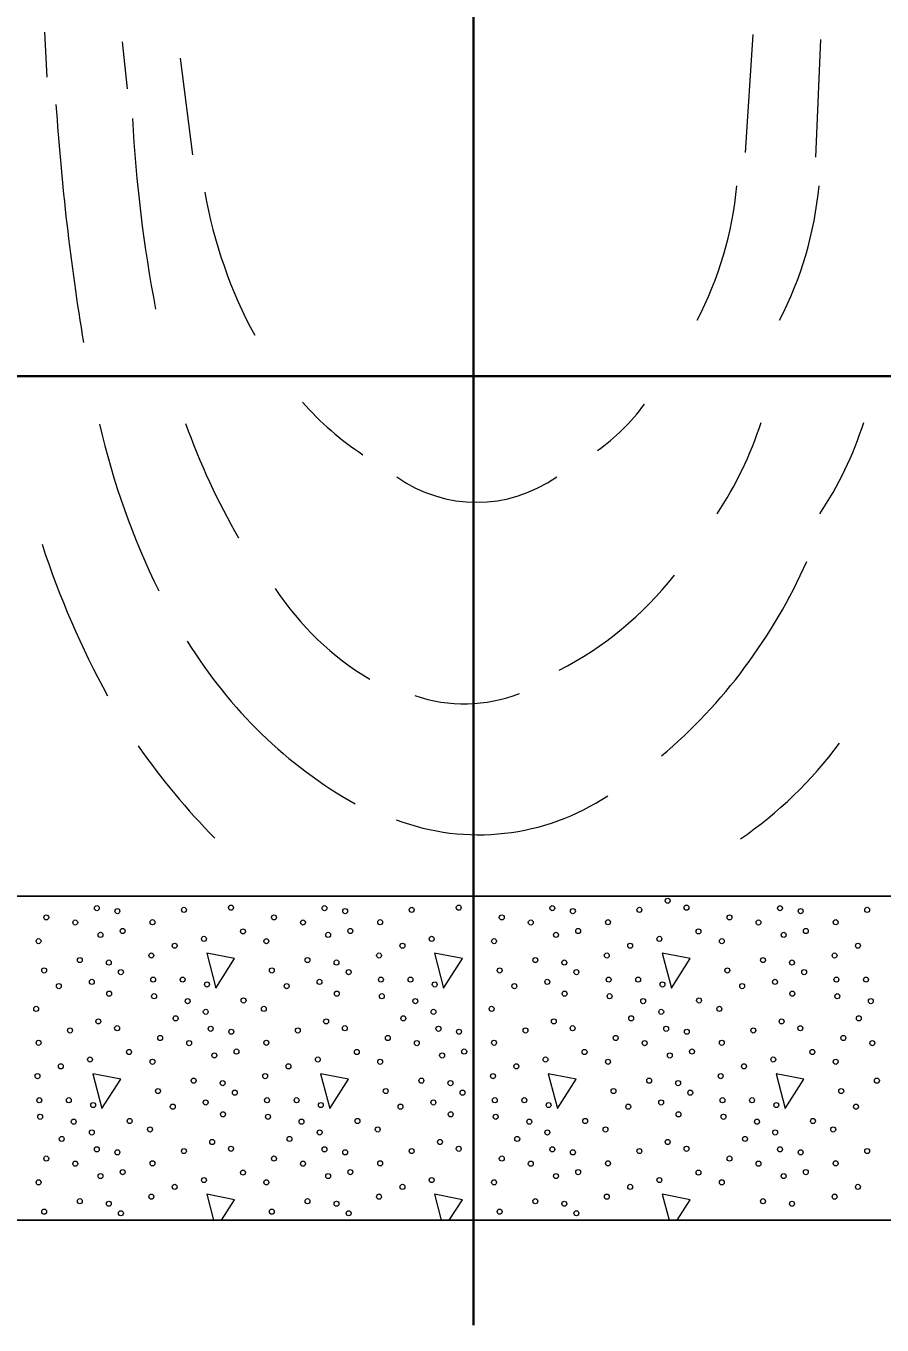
# Model space of a CAD drawing. Extents: x -410.5 to -376.5, y 1617.6 to 1661.6.
# Drawn here: x -404.359 to -401.85, y 1643.107 to 1646.914 of the extents above; entities that cross this region are included whole.
import ezdxf

# ---------------------------------------------------------------- set-up
doc = ezdxf.new("R2010")
doc.units = 0
doc.header["$LTSCALE"] = 0.062
doc.layers.add('1', color=7, linetype='Continuous', lineweight=13)

msp = doc.modelspace()

# ---------------------------------------------------------------- linework, layer by layer
at = {"layer": '1', "lineweight": 35}
for p, q in [((-403.04708, 1649.36083), (-403.04708, 1646.83792)), ((-403.04708, 1646.83792), (-403.04708, 1643.10742)), ((-405.94517, 1645.88792), (-402.19475, 1645.88792)), ((-402.19475, 1645.88792), (-400.1585, 1645.88792))]:
    msp.add_line(p, q, dxfattribs=at)
at = {"layer": '1'}
for p, q in [((-404.29683, 1646.76433), (-404.30417, 1646.8955)), ((-402.25008, 1646.54333), (-402.228, 1646.88858)), ((-404.06125, 1646.72975), (-404.07592, 1646.86792)), ((-402.04392, 1646.52958), (-402.02917, 1646.87475)), ((-403.86983, 1646.53642), (-403.90658, 1646.81958)), ((-403.82942, 1643.49058), (-403.80933, 1643.41433)), ((-403.74758, 1643.47458), (-403.82942, 1643.49058)), ((-403.78583, 1643.41433), (-403.74758, 1643.47458)), ((-403.162, 1643.49058), (-403.14183, 1643.41433)), ((-403.08008, 1643.47458), (-403.162, 1643.49058)), ((-403.11842, 1643.41433), (-403.08008, 1643.47458)), ((-402.4945, 1643.49058), (-402.47433, 1643.41433)), ((-402.4125, 1643.47458), (-402.4945, 1643.49058)), ((-402.45092, 1643.41433), (-402.4125, 1643.47458))]:
    msp.add_line(p, q, dxfattribs=at)
at = {"layer": '1', "lineweight": 25}
msp.add_lwpolyline([(-405.35992, 1643.41425), (-400.73433, 1643.41425), (-400.73433, 1648.3615), (-405.35992, 1648.3615), (-405.35992, 1647.537), (-405.35992, 1644.23892)], close=True, dxfattribs=at)
msp.add_lwpolyline([(-404.46308, 1644.36383), (-404.46308, 1644.36375), (-401.63108, 1644.36375), (-401.63108, 1647.41208), (-404.46308, 1647.41208)], dxfattribs=at)
at = {"layer": '1'}
for points in [[(-403.82942, 1644.19725), (-403.80258, 1644.09483), (-403.74758, 1644.18125)], [(-403.162, 1644.19725), (-403.135, 1644.09483), (-403.08008, 1644.18125)], [(-402.4945, 1644.19725), (-402.4675, 1644.09483), (-402.4125, 1644.18125)], [(-404.16325, 1643.84383), (-404.13625, 1643.7415), (-404.08133, 1643.828)], [(-403.49575, 1643.84383), (-403.46875, 1643.7415), (-403.41375, 1643.828)], [(-402.82825, 1643.84383), (-402.80125, 1643.7415), (-402.74633, 1643.828)], [(-402.16067, 1643.84383), (-402.13375, 1643.7415), (-402.07883, 1643.828)]]:
    msp.add_lwpolyline(points, close=True, dxfattribs=at)
for centre, major_axis, start_param, end_param in [((-397.73322, 1647.17548), (0, 6.93927), 1.6417558, 1.7429545), ((-400.45667, 1646.84577), (0, 3.80615), 1.6240711, 1.7722097), ((-402.61241, 1646.66683), (0, 1.3162), 1.7540631, 2.0950757), ((-403.22475, 1646.54358), (0, 1.0097), 4.2038228, 4.6151372), ((-402.98391, 1646.54358), (0, 1.0097), 4.2038228, 4.6151372), ((-402.94354, 1646.39958), (0, 0.86926), 2.313331, 2.5934701), ((-403.02648, 1646.20683), (0, -0.64792), 0.5933366, 0.902458), ((-402.19732, 1646.24357), (0, 2.11924), 1.807421, 2.0540686), ((-402.11874, 1646.4604), (0, 2.00673), 1.9329933, 2.1191168), ((-403.1497, 1646.09401), (0, -1.05748), 0.956132, 1.2413112), ((-402.84865, 1646.09401), (0, -1.05748), 0.956132, 1.2413112), ((-403.03819, 1645.96926), (0, 0.45106), 2.5592866, 3.7252404), ((-402.05358, 1646.22294), (0, 2.5303), 1.9040509, 2.0974279), ((-403.43375, 1646.02348), (0, 1.59469), 3.8129068, 4.2728028), ((-403.24451, 1646.0042), (0, 1.08712), 3.5932753, 4.0130928), ((-402.9365, 1645.78256), (0, 0.89734), 2.1851618, 2.6301737), ((-402.7681, 1645.88076), (0, 1.4116), 2.1469427, 2.6531153), ((-403.07489, 1645.42201), (0, 0.49443), 2.8271845, 3.4965184), ((-402.36749, 1646.11578), (0, 2.19547), 2.2110852, 2.3753032), ((-402.92287, 1645.60411), (0, 1.27865), 3.7173972, 4.0442726), ((-403.03259, 1645.30506), (0, -0.76114), 5.9407631, 6.8381474)]:
    msp.add_ellipse(centre, major_axis=major_axis, ratio=0.944543, start_param=start_param, end_param=end_param, dxfattribs=at)
for centre, major_axis in [((-404.15145, 1644.32888), (0, 0.00756)), ((-403.89613, 1644.32382), (0, -0.00756)), ((-403.75823, 1644.33047), (0, -0.00756)), ((-403.48394, 1644.32888), (0, 0.00756)), ((-403.22862, 1644.32382), (0, -0.00756)), ((-403.09072, 1644.33047), (0, -0.00756)), ((-402.81643, 1644.32888), (0, 0.00756)), ((-402.56111, 1644.32382), (0, -0.00756)), ((-402.47817, 1644.35049), (0, -0.00756)), ((-402.42322, 1644.33047), (0, -0.00756)), ((-402.14893, 1644.32888), (0, 0.00756)), ((-401.8936, 1644.32382), (0, -0.00756)), ((-404.29958, 1644.30185), (0, 0.00756)), ((-404.21459, 1644.28689), (0, 0.00756)), ((-404.0911, 1644.32022), (0, -0.00756)), ((-403.98836, 1644.28777), (0, -0.00756)), ((-403.63207, 1644.30185), (0, 0.00756)), ((-403.54708, 1644.28689), (0, 0.00756)), ((-403.42359, 1644.32022), (0, -0.00756)), ((-403.32085, 1644.28777), (0, -0.00756)), ((-402.96456, 1644.30185), (0, 0.00756)), ((-402.87957, 1644.28689), (0, 0.00756)), ((-402.75608, 1644.32022), (0, -0.00756)), ((-402.65334, 1644.28777), (0, -0.00756)), ((-402.29706, 1644.30185), (0, 0.00756)), ((-402.21206, 1644.28689), (0, 0.00756)), ((-402.08857, 1644.32022), (0, -0.00756)), ((-401.98583, 1644.28777), (0, -0.00756)), ((-404.14071, 1644.25061), (0, -0.00756)), ((-404.0758, 1644.2621), (0, -0.00756)), ((-403.72313, 1644.2608), (0, 0.00756)), ((-403.47321, 1644.25061), (0, -0.00756)), ((-403.40829, 1644.2621), (0, -0.00756)), ((-402.8057, 1644.25061), (0, -0.00756)), ((-402.74078, 1644.2621), (0, -0.00756)), ((-402.38812, 1644.2608), (0, 0.00756)), ((-402.13819, 1644.25061), (0, -0.00756)), ((-402.07327, 1644.2621), (0, -0.00756)), ((-404.32211, 1644.23218), (0, 0.00756)), ((-403.92322, 1644.21881), (0, -0.00756)), ((-403.83755, 1644.23883), (0, -0.00756)), ((-403.6546, 1644.23218), (0, 0.00756)), ((-403.25571, 1644.21881), (0, -0.00756)), ((-403.17005, 1644.23883), (0, -0.00756)), ((-402.98709, 1644.23218), (0, 0.00756)), ((-402.5882, 1644.21881), (0, -0.00756)), ((-402.50254, 1644.23883), (0, -0.00756)), ((-402.31958, 1644.23218), (0, 0.00756)), ((-401.92069, 1644.21881), (0, -0.00756)), ((-404.20135, 1644.17688), (0, -0.00756)), ((-403.99164, 1644.19019), (0, -0.00756)), ((-403.53384, 1644.17688), (0, -0.00756)), ((-403.32413, 1644.19019), (0, -0.00756)), ((-402.86633, 1644.17688), (0, -0.00756)), ((-402.65662, 1644.19019), (0, -0.00756)), ((-402.19882, 1644.17688), (0, -0.00756)), ((-401.98911, 1644.19019), (0, -0.00756)), ((-404.30587, 1644.14632), (0, -0.00756)), ((-404.1163, 1644.16952), (0, -0.00756)), ((-404.08086, 1644.14155), (0, -0.00756)), ((-403.63836, 1644.14632), (0, -0.00756)), ((-403.44879, 1644.16952), (0, -0.00756)), ((-403.41335, 1644.14155), (0, -0.00756)), ((-402.97085, 1644.14632), (0, -0.00756)), ((-402.78128, 1644.16952), (0, -0.00756)), ((-402.74584, 1644.14155), (0, -0.00756)), ((-402.30334, 1644.14632), (0, -0.00756)), ((-402.11377, 1644.16952), (0, -0.00756)), ((-402.07834, 1644.14155), (0, -0.00756)), ((-404.26259, 1644.1005), (0, -0.00756)), ((-404.16619, 1644.11292), (0, -0.00756)), ((-403.98624, 1644.11958), (0, -0.00756)), ((-403.89969, 1644.11958), (0, 0.00756)), ((-403.82854, 1644.10527), (0, -0.00756)), ((-403.59508, 1644.1005), (0, -0.00756)), ((-403.49868, 1644.11292), (0, -0.00756)), ((-403.31873, 1644.11958), (0, -0.00756)), ((-403.23218, 1644.11958), (0, 0.00756)), ((-403.16103, 1644.10527), (0, -0.00756)), ((-402.92757, 1644.1005), (0, -0.00756)), ((-402.83117, 1644.11292), (0, -0.00756)), ((-402.65123, 1644.11958), (0, -0.00756)), ((-402.56467, 1644.11958), (0, 0.00756)), ((-402.49353, 1644.10527), (0, -0.00756)), ((-402.26007, 1644.1005), (0, -0.00756)), ((-402.16367, 1644.11292), (0, -0.00756)), ((-401.98372, 1644.11958), (0, -0.00756)), ((-401.89716, 1644.11958), (0, 0.00756)), ((-404.11541, 1644.07824), (0, -0.00756)), ((-403.98357, 1644.07093), (0, -0.00756)), ((-403.88528, 1644.05662), (0, 0.00756)), ((-403.7213, 1644.05851), (0, -0.00756)), ((-403.4479, 1644.07824), (0, -0.00756)), ((-403.31606, 1644.07093), (0, -0.00756)), ((-403.21777, 1644.05662), (0, 0.00756)), ((-402.78039, 1644.07824), (0, -0.00756)), ((-402.64856, 1644.07093), (0, -0.00756)), ((-402.55026, 1644.05662), (0, 0.00756)), ((-402.38628, 1644.05851), (0, -0.00756)), ((-402.11288, 1644.07824), (0, -0.00756)), ((-401.98105, 1644.07093), (0, -0.00756)), ((-401.88276, 1644.05662), (0, 0.00756)), ((-404.32934, 1644.03371), (0, -0.00756)), ((-403.83216, 1644.02512), (0, 0.00756)), ((-403.66183, 1644.03371), (0, -0.00756)), ((-403.16465, 1644.02512), (0, 0.00756)), ((-402.99432, 1644.03371), (0, -0.00756)), ((-402.49714, 1644.02512), (0, 0.00756)), ((-402.32682, 1644.03371), (0, -0.00756)), ((-404.14694, 1643.99714), (0, -0.00756)), ((-403.92049, 1644.00604), (0, 0.00756)), ((-403.47944, 1643.99714), (0, -0.00756)), ((-403.25298, 1644.00604), (0, 0.00756)), ((-402.81193, 1643.99714), (0, -0.00756)), ((-402.58548, 1644.00604), (0, 0.00756)), ((-402.14442, 1643.99714), (0, -0.00756)), ((-401.91797, 1644.00604), (0, 0.00756)), ((-404.22988, 1643.97047), (0, -0.00756)), ((-404.09199, 1643.97712), (0, -0.00756)), ((-403.96583, 1643.9485), (0, 0.00756)), ((-403.8177, 1643.97553), (0, 0.00756)), ((-403.75734, 1643.96687), (0, -0.00756)), ((-403.56237, 1643.97047), (0, -0.00756)), ((-403.42448, 1643.97712), (0, -0.00756)), ((-403.29832, 1643.9485), (0, 0.00756)), ((-403.15019, 1643.97553), (0, 0.00756)), ((-403.08983, 1643.96687), (0, -0.00756)), ((-402.89487, 1643.97047), (0, -0.00756)), ((-402.75697, 1643.97712), (0, -0.00756)), ((-402.63081, 1643.9485), (0, 0.00756)), ((-402.48268, 1643.97553), (0, 0.00756)), ((-402.42233, 1643.96687), (0, -0.00756)), ((-402.22736, 1643.97047), (0, -0.00756)), ((-402.08946, 1643.97712), (0, -0.00756)), ((-401.9633, 1643.9485), (0, 0.00756)), ((-404.32211, 1643.93442), (0, -0.00756)), ((-404.05689, 1643.90745), (0, 0.00756)), ((-403.88083, 1643.93354), (0, 0.00756)), ((-403.74205, 1643.90875), (0, -0.00756)), ((-403.6546, 1643.93442), (0, -0.00756)), ((-403.38938, 1643.90745), (0, 0.00756)), ((-403.21332, 1643.93354), (0, 0.00756)), ((-403.07454, 1643.90875), (0, -0.00756)), ((-402.98709, 1643.93442), (0, -0.00756)), ((-402.72187, 1643.90745), (0, 0.00756)), ((-402.54581, 1643.93354), (0, 0.00756)), ((-402.40703, 1643.90875), (0, -0.00756)), ((-402.31958, 1643.93442), (0, -0.00756)), ((-402.05436, 1643.90745), (0, 0.00756)), ((-401.87831, 1643.93354), (0, 0.00756)), ((-404.25697, 1643.86546), (0, -0.00756)), ((-404.17131, 1643.88548), (0, -0.00756)), ((-403.98836, 1643.87883), (0, 0.00756)), ((-403.80696, 1643.89726), (0, -0.00756)), ((-403.58946, 1643.86546), (0, -0.00756)), ((-403.5038, 1643.88548), (0, -0.00756)), ((-403.32085, 1643.87883), (0, 0.00756)), ((-403.13945, 1643.89726), (0, -0.00756)), ((-402.92196, 1643.86546), (0, -0.00756)), ((-402.83629, 1643.88548), (0, -0.00756)), ((-402.65334, 1643.87883), (0, 0.00756)), ((-402.47194, 1643.89726), (0, -0.00756)), ((-402.25445, 1643.86546), (0, -0.00756)), ((-402.16878, 1643.88548), (0, -0.00756)), ((-401.98583, 1643.87883), (0, 0.00756)), ((-404.32539, 1643.83684), (0, -0.00756)), ((-403.65788, 1643.83684), (0, -0.00756)), ((-402.99038, 1643.83684), (0, -0.00756)), ((-402.32287, 1643.83684), (0, -0.00756)), ((-403.97211, 1643.79297), (0, -0.00756)), ((-403.86759, 1643.82353), (0, -0.00756)), ((-403.78254, 1643.81617), (0, -0.00756)), ((-403.3046, 1643.79297), (0, -0.00756)), ((-403.20008, 1643.82353), (0, -0.00756)), ((-403.11503, 1643.81617), (0, -0.00756)), ((-402.6371, 1643.79297), (0, -0.00756)), ((-402.53258, 1643.82353), (0, -0.00756)), ((-402.44752, 1643.81617), (0, -0.00756)), ((-401.96959, 1643.79297), (0, -0.00756)), ((-401.86507, 1643.82353), (0, -0.00756)), ((-404.32, 1643.76623), (0, -0.00756)), ((-404.23344, 1643.76623), (0, 0.00756)), ((-404.1623, 1643.75192), (0, -0.00756)), ((-403.83244, 1643.75957), (0, -0.00756)), ((-403.74711, 1643.7882), (0, -0.00756)), ((-403.65249, 1643.76623), (0, -0.00756)), ((-403.56593, 1643.76623), (0, 0.00756)), ((-403.49479, 1643.75192), (0, -0.00756)), ((-403.16493, 1643.75957), (0, -0.00756)), ((-403.0796, 1643.7882), (0, -0.00756)), ((-402.98498, 1643.76623), (0, -0.00756)), ((-402.89843, 1643.76623), (0, 0.00756)), ((-402.82728, 1643.75192), (0, -0.00756)), ((-402.49742, 1643.75957), (0, -0.00756)), ((-402.41209, 1643.7882), (0, -0.00756)), ((-402.31747, 1643.76623), (0, -0.00756)), ((-402.23092, 1643.76623), (0, 0.00756)), ((-402.15977, 1643.75192), (0, -0.00756)), ((-404.31733, 1643.71758), (0, -0.00756)), ((-403.92884, 1643.74715), (0, -0.00756)), ((-403.78165, 1643.72489), (0, -0.00756)), ((-403.64982, 1643.71758), (0, -0.00756)), ((-403.26133, 1643.74715), (0, -0.00756)), ((-403.11414, 1643.72489), (0, -0.00756)), ((-402.98231, 1643.71758), (0, -0.00756)), ((-402.59382, 1643.74715), (0, -0.00756)), ((-402.44663, 1643.72489), (0, -0.00756)), ((-402.3148, 1643.71758), (0, -0.00756)), ((-401.92631, 1643.74715), (0, -0.00756)), ((-404.21904, 1643.70327), (0, 0.00756)), ((-404.05505, 1643.70516), (0, -0.00756)), ((-403.99559, 1643.68037), (0, -0.00756)), ((-403.55153, 1643.70327), (0, 0.00756)), ((-403.38754, 1643.70516), (0, -0.00756)), ((-403.32808, 1643.68037), (0, -0.00756)), ((-402.88402, 1643.70327), (0, 0.00756)), ((-402.72003, 1643.70516), (0, -0.00756)), ((-402.66057, 1643.68037), (0, -0.00756)), ((-402.21651, 1643.70327), (0, 0.00756)), ((-402.05253, 1643.70516), (0, -0.00756)), ((-401.99306, 1643.68037), (0, -0.00756)), ((-404.25425, 1643.65269), (0, 0.00756)), ((-404.16591, 1643.67177), (0, 0.00756)), ((-403.81319, 1643.64379), (0, -0.00756)), ((-403.58674, 1643.65269), (0, 0.00756)), ((-403.4984, 1643.67177), (0, 0.00756)), ((-403.14568, 1643.64379), (0, -0.00756)), ((-402.91923, 1643.65269), (0, 0.00756)), ((-402.8309, 1643.67177), (0, 0.00756)), ((-402.47817, 1643.64379), (0, -0.00756)), ((-402.25172, 1643.65269), (0, 0.00756)), ((-402.16339, 1643.67177), (0, 0.00756)), ((-404.15145, 1643.62218), (0, 0.00756)), ((-404.0911, 1643.61352), (0, -0.00756)), ((-403.89613, 1643.61712), (0, -0.00756)), ((-403.75823, 1643.62377), (0, -0.00756)), ((-403.48394, 1643.62218), (0, 0.00756)), ((-403.42359, 1643.61352), (0, -0.00756)), ((-403.22862, 1643.61712), (0, -0.00756)), ((-403.09072, 1643.62377), (0, -0.00756)), ((-402.81643, 1643.62218), (0, 0.00756)), ((-402.75608, 1643.61352), (0, -0.00756)), ((-402.56111, 1643.61712), (0, -0.00756)), ((-402.42322, 1643.62377), (0, -0.00756)), ((-402.14893, 1643.62218), (0, 0.00756)), ((-402.08857, 1643.61352), (0, -0.00756)), ((-401.8936, 1643.61712), (0, -0.00756)), ((-404.29958, 1643.59515), (0, 0.00756)), ((-404.21459, 1643.58019), (0, 0.00756)), ((-403.98836, 1643.58107), (0, -0.00756)), ((-403.63207, 1643.59515), (0, 0.00756)), ((-403.54708, 1643.58019), (0, 0.00756)), ((-403.32085, 1643.58107), (0, -0.00756)), ((-402.96456, 1643.59515), (0, 0.00756)), ((-402.87957, 1643.58019), (0, 0.00756)), ((-402.65334, 1643.58107), (0, -0.00756)), ((-402.29706, 1643.59515), (0, 0.00756)), ((-402.21206, 1643.58019), (0, 0.00756)), ((-401.98583, 1643.58107), (0, -0.00756)), ((-404.32211, 1643.52548), (0, 0.00756)), ((-404.14071, 1643.54391), (0, -0.00756)), ((-404.0758, 1643.5554), (0, -0.00756)), ((-403.83755, 1643.53213), (0, -0.00756)), ((-403.72313, 1643.5541), (0, 0.00756)), ((-403.6546, 1643.52548), (0, 0.00756)), ((-403.47321, 1643.54391), (0, -0.00756)), ((-403.40829, 1643.5554), (0, -0.00756)), ((-403.17005, 1643.53213), (0, -0.00756)), ((-402.98709, 1643.52548), (0, 0.00756)), ((-402.8057, 1643.54391), (0, -0.00756)), ((-402.74078, 1643.5554), (0, -0.00756)), ((-402.50254, 1643.53213), (0, -0.00756)), ((-402.38812, 1643.5541), (0, 0.00756)), ((-402.31958, 1643.52548), (0, 0.00756)), ((-402.13819, 1643.54391), (0, -0.00756)), ((-402.07327, 1643.5554), (0, -0.00756)), ((-403.92322, 1643.51211), (0, -0.00756)), ((-403.25571, 1643.51211), (0, -0.00756)), ((-402.5882, 1643.51211), (0, -0.00756)), ((-401.92069, 1643.51211), (0, -0.00756)), ((-404.20135, 1643.47018), (0, -0.00756)), ((-404.1163, 1643.46282), (0, -0.00756)), ((-403.99164, 1643.48349), (0, -0.00756)), ((-403.53384, 1643.47018), (0, -0.00756)), ((-403.44879, 1643.46282), (0, -0.00756)), ((-403.32413, 1643.48349), (0, -0.00756)), ((-402.86633, 1643.47018), (0, -0.00756)), ((-402.78128, 1643.46282), (0, -0.00756)), ((-402.65662, 1643.48349), (0, -0.00756)), ((-402.19882, 1643.47018), (0, -0.00756)), ((-402.11377, 1643.46282), (0, -0.00756)), ((-401.98911, 1643.48349), (0, -0.00756)), ((-404.30587, 1643.43962), (0, -0.00756)), ((-404.08086, 1643.43485), (0, -0.00756)), ((-403.63836, 1643.43962), (0, -0.00756)), ((-403.41335, 1643.43485), (0, -0.00756)), ((-402.97085, 1643.43962), (0, -0.00756)), ((-402.74584, 1643.43485), (0, -0.00756))]:
    msp.add_ellipse(centre, major_axis=major_axis, ratio=0.944543, dxfattribs=at)

doc.saveas('drawing.dxf')
